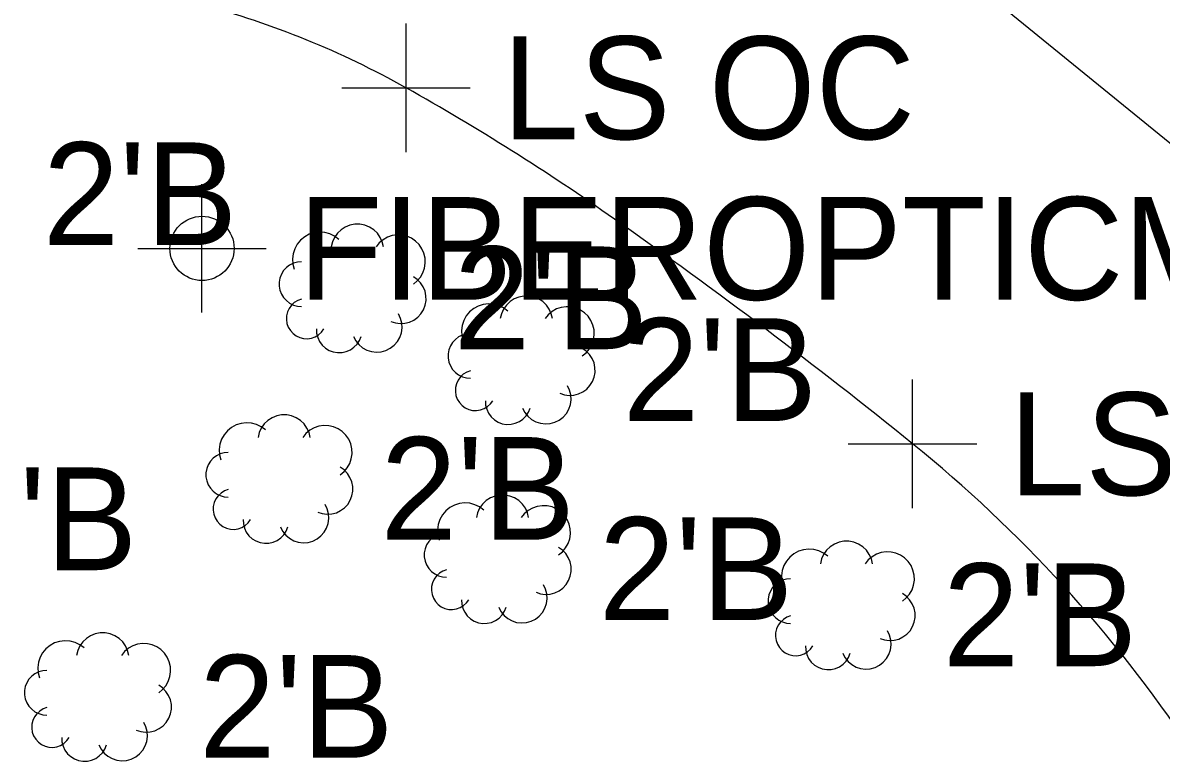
# Model space of a CAD drawing. Extents: x 1363693 to 1365209, y 422201 to 424153.
# Drawn here: x 1364176.2 to 1364193.92, y 423071.45 to 423082.94 of the extents above; entities that cross this region are included whole.
import ezdxf

# ---------------------------------------------------------------- set-up
doc = ezdxf.new("R2010")
doc.units = 0
for name, color, linetype in [('SV_X_Original_Ground', 7, 'Continuous'), ('SV_X_Random_Point', 7, 'Continuous'), ('UT_X_Cable_TV_FO', 7, 'Continuous'), ('UT_X_Electric', 7, 'Continuous'), ('UT_X_FO', 7, 'Continuous'), ('VG_X_Cells', 7, 'Continuous'), ('VG_X_Flower_Bed', 7, 'Continuous'), ('VG_X_Text', 7, 'Continuous')]:
    doc.layers.add(name, color=color, linetype=linetype)

msp = doc.modelspace()

# ---------------------------------------------------------------- linework, layer by layer
at = {"layer": 'SV_X_Original_Ground'}
for p, q in [((1364178.989, 423078.426), (1364178.989, 423080.426)), ((1364177.989, 423079.426), (1364179.989, 423079.426))]:
    msp.add_line(p, q, dxfattribs=at)
at = {"layer": 'SV_X_Random_Point'}
for p, q in [((1364182.164, 423080.925), (1364182.164, 423082.925)), ((1364181.164, 423081.925), (1364183.164, 423081.925)), ((1364190.047, 423075.385), (1364190.047, 423077.385)), ((1364189.047, 423076.385), (1364191.047, 423076.385))]:
    msp.add_line(p, q, dxfattribs=at)
at = {"layer": 'UT_X_Cable_TV_FO'}
msp.add_circle((1364178.989, 423079.426), 0.5, dxfattribs=at)
at = {"layer": 'UT_X_Electric'}
msp.add_lwpolyline([(1364201.55, 423074.962), (1364187.938, 423086.039), (1364061.994, 423098.936)], dxfattribs=at)
at = {"layer": 'UT_X_FO'}
msp.add_circle((1364178.989, 423079.426), 0.5, dxfattribs=at)
at = {"layer": 'VG_X_Cells'}
for points in [[(1364181.117, 423079.567), (1364181.052, 423079.616), (1364180.979, 423079.651), (1364180.9, 423079.673), (1364180.818, 423079.679), (1364180.737, 423079.669), (1364180.659, 423079.645), (1364180.588, 423079.606), (1364180.524, 423079.555), (1364180.472, 423079.492), (1364180.432, 423079.421), (1364180.406, 423079.344), (1364180.396, 423079.263), (1364180.401, 423079.181), (1364180.421, 423079.102)], [(1364181.814, 423079.451), (1364181.795, 423079.526), (1364181.763, 423079.597), (1364181.718, 423079.661), (1364181.661, 423079.715), (1364181.596, 423079.757), (1364181.523, 423079.786), (1364181.447, 423079.801), (1364181.368, 423079.801), (1364181.292, 423079.786), (1364181.219, 423079.757), (1364181.154, 423079.715), (1364181.097, 423079.661), (1364181.052, 423079.597), (1364181.019, 423079.526), (1364181.001, 423079.451)], [(1364182.278, 423078.87), (1364182.339, 423078.919), (1364182.389, 423078.978), (1364182.428, 423079.046), (1364182.453, 423079.12), (1364182.464, 423079.196), (1364182.461, 423079.274), (1364182.443, 423079.35), (1364182.412, 423079.421), (1364182.368, 423079.486), (1364182.313, 423079.541), (1364182.249, 423079.584), (1364182.178, 423079.616), (1364182.102, 423079.633), (1364182.024, 423079.636), (1364181.947, 423079.625), (1364181.874, 423079.6), (1364181.806, 423079.561), (1364181.747, 423079.511), (1364181.698, 423079.451)], [(1364180.537, 423079.218), (1364180.473, 423079.212), (1364180.411, 423079.195), (1364180.353, 423079.166), (1364180.302, 423079.127), (1364180.259, 423079.08), (1364180.225, 423079.025), (1364180.202, 423078.965), (1364180.19, 423078.902), (1364180.19, 423078.838), (1364180.202, 423078.775), (1364180.225, 423078.715), (1364180.259, 423078.66), (1364180.302, 423078.613), (1364180.353, 423078.574), (1364180.411, 423078.545), (1364180.473, 423078.528), (1364180.537, 423078.522)], [(1364181.93, 423078.289), (1364182, 423078.266), (1364182.074, 423078.256), (1364182.148, 423078.261), (1364182.22, 423078.279), (1364182.287, 423078.311), (1364182.346, 423078.355), (1364182.397, 423078.409), (1364182.436, 423078.472), (1364182.463, 423078.541), (1364182.476, 423078.614), (1364182.475, 423078.688), (1364182.46, 423078.761), (1364182.432, 423078.829), (1364182.391, 423078.891), (1364182.339, 423078.944), (1364182.278, 423078.986)], [(1364180.537, 423078.638), (1364180.479, 423078.617), (1364180.426, 423078.585), (1364180.381, 423078.543), (1364180.345, 423078.493), (1364180.319, 423078.438), (1364180.304, 423078.378), (1364180.302, 423078.317), (1364180.311, 423078.256), (1364180.332, 423078.198), (1364180.364, 423078.146), (1364180.406, 423078.1), (1364180.455, 423078.064), (1364180.511, 423078.038), (1364180.571, 423078.023), (1364180.632, 423078.02), (1364180.693, 423078.03), (1364180.751, 423078.051), (1364180.803, 423078.082), (1364180.849, 423078.124), (1364180.885, 423078.173)], [(1364184.444, 423078.334), (1364184.425, 423078.409), (1364184.393, 423078.48), (1364184.348, 423078.544), (1364184.291, 423078.598), (1364184.226, 423078.64), (1364184.153, 423078.669), (1364184.077, 423078.684), (1364183.998, 423078.684), (1364183.922, 423078.669), (1364183.849, 423078.64), (1364183.784, 423078.598), (1364183.727, 423078.544), (1364183.682, 423078.48), (1364183.649, 423078.409), (1364183.631, 423078.334)], [(1364183.747, 423078.45), (1364183.682, 423078.499), (1364183.609, 423078.534), (1364183.53, 423078.556), (1364183.448, 423078.562), (1364183.367, 423078.552), (1364183.289, 423078.528), (1364183.218, 423078.489), (1364183.154, 423078.438), (1364183.102, 423078.375), (1364183.062, 423078.304), (1364183.036, 423078.227), (1364183.026, 423078.146), (1364183.031, 423078.064), (1364183.051, 423077.985)], [(1364184.908, 423077.753), (1364184.969, 423077.802), (1364185.019, 423077.861), (1364185.058, 423077.929), (1364185.083, 423078.003), (1364185.094, 423078.079), (1364185.091, 423078.157), (1364185.073, 423078.233), (1364185.042, 423078.304), (1364184.998, 423078.369), (1364184.943, 423078.424), (1364184.879, 423078.467), (1364184.808, 423078.499), (1364184.732, 423078.516), (1364184.654, 423078.519), (1364184.577, 423078.508), (1364184.504, 423078.483), (1364184.436, 423078.444), (1364184.377, 423078.394), (1364184.328, 423078.334)], [(1364181.349, 423078.057), (1364181.384, 423077.99), (1364181.432, 423077.93), (1364181.489, 423077.881), (1364181.556, 423077.844), (1364181.628, 423077.821), (1364181.703, 423077.812), (1364181.779, 423077.817), (1364181.852, 423077.838), (1364181.92, 423077.871), (1364181.98, 423077.918), (1364182.03, 423077.975), (1364182.068, 423078.041), (1364182.093, 423078.113), (1364182.103, 423078.188), (1364182.098, 423078.264), (1364182.079, 423078.337), (1364182.046, 423078.406)], [(1364180.769, 423078.173), (1364180.773, 423078.105), (1364180.79, 423078.039), (1364180.819, 423077.977), (1364180.859, 423077.921), (1364180.91, 423077.875), (1364180.968, 423077.839), (1364181.032, 423077.815), (1364181.1, 423077.804), (1364181.169, 423077.806), (1364181.235, 423077.821), (1364181.298, 423077.848), (1364181.354, 423077.887), (1364181.402, 423077.936), (1364181.44, 423077.994), (1364181.466, 423078.057)], [(1364183.167, 423078.101), (1364183.103, 423078.095), (1364183.041, 423078.078), (1364182.983, 423078.049), (1364182.932, 423078.01), (1364182.889, 423077.963), (1364182.855, 423077.908), (1364182.832, 423077.848), (1364182.82, 423077.785), (1364182.82, 423077.721), (1364182.832, 423077.658), (1364182.855, 423077.598), (1364182.889, 423077.543), (1364182.932, 423077.496), (1364182.983, 423077.457), (1364183.041, 423077.428), (1364183.103, 423077.411), (1364183.167, 423077.405)], [(1364184.56, 423077.172), (1364184.63, 423077.149), (1364184.704, 423077.139), (1364184.778, 423077.144), (1364184.85, 423077.162), (1364184.917, 423077.194), (1364184.976, 423077.238), (1364185.027, 423077.292), (1364185.066, 423077.355), (1364185.093, 423077.424), (1364185.106, 423077.497), (1364185.105, 423077.571), (1364185.09, 423077.644), (1364185.062, 423077.712), (1364185.021, 423077.774), (1364184.969, 423077.827), (1364184.908, 423077.869)], [(1364183.167, 423077.521), (1364183.109, 423077.5), (1364183.056, 423077.468), (1364183.011, 423077.426), (1364182.975, 423077.376), (1364182.949, 423077.321), (1364182.934, 423077.261), (1364182.932, 423077.2), (1364182.941, 423077.139), (1364182.962, 423077.081), (1364182.994, 423077.029), (1364183.036, 423076.983), (1364183.085, 423076.947), (1364183.141, 423076.921), (1364183.201, 423076.906), (1364183.262, 423076.903), (1364183.323, 423076.913), (1364183.381, 423076.934), (1364183.433, 423076.965), (1364183.479, 423077.007), (1364183.515, 423077.056)], [(1364183.979, 423076.94), (1364184.014, 423076.873), (1364184.062, 423076.813), (1364184.119, 423076.764), (1364184.186, 423076.727), (1364184.258, 423076.704), (1364184.333, 423076.695), (1364184.409, 423076.7), (1364184.482, 423076.721), (1364184.55, 423076.754), (1364184.61, 423076.801), (1364184.66, 423076.858), (1364184.698, 423076.924), (1364184.723, 423076.996), (1364184.733, 423077.071), (1364184.728, 423077.147), (1364184.709, 423077.22), (1364184.676, 423077.289)], [(1364183.399, 423077.056), (1364183.403, 423076.988), (1364183.42, 423076.922), (1364183.449, 423076.86), (1364183.489, 423076.804), (1364183.54, 423076.758), (1364183.598, 423076.722), (1364183.662, 423076.698), (1364183.73, 423076.687), (1364183.799, 423076.689), (1364183.865, 423076.704), (1364183.928, 423076.731), (1364183.984, 423076.77), (1364184.032, 423076.819), (1364184.07, 423076.877), (1364184.096, 423076.94)], [(1364180.674, 423076.485), (1364180.655, 423076.56), (1364180.623, 423076.631), (1364180.578, 423076.695), (1364180.521, 423076.749), (1364180.456, 423076.791), (1364180.383, 423076.82), (1364180.307, 423076.835), (1364180.228, 423076.835), (1364180.152, 423076.82), (1364180.079, 423076.791), (1364180.014, 423076.749), (1364179.957, 423076.695), (1364179.912, 423076.631), (1364179.879, 423076.56), (1364179.861, 423076.485)], [(1364179.977, 423076.601), (1364179.912, 423076.65), (1364179.839, 423076.685), (1364179.76, 423076.707), (1364179.678, 423076.713), (1364179.597, 423076.703), (1364179.519, 423076.679), (1364179.448, 423076.64), (1364179.384, 423076.589), (1364179.332, 423076.526), (1364179.292, 423076.455), (1364179.266, 423076.378), (1364179.256, 423076.297), (1364179.261, 423076.215), (1364179.281, 423076.136)], [(1364181.138, 423075.904), (1364181.199, 423075.953), (1364181.249, 423076.012), (1364181.288, 423076.08), (1364181.313, 423076.154), (1364181.324, 423076.23), (1364181.321, 423076.308), (1364181.303, 423076.384), (1364181.272, 423076.455), (1364181.228, 423076.52), (1364181.173, 423076.575), (1364181.109, 423076.618), (1364181.038, 423076.65), (1364180.962, 423076.667), (1364180.884, 423076.67), (1364180.807, 423076.659), (1364180.734, 423076.634), (1364180.666, 423076.595), (1364180.607, 423076.545), (1364180.558, 423076.485)], [(1364179.397, 423076.252), (1364179.333, 423076.246), (1364179.271, 423076.229), (1364179.213, 423076.2), (1364179.162, 423076.161), (1364179.119, 423076.114), (1364179.085, 423076.059), (1364179.062, 423075.999), (1364179.05, 423075.936), (1364179.05, 423075.872), (1364179.062, 423075.809), (1364179.085, 423075.749), (1364179.119, 423075.694), (1364179.162, 423075.647), (1364179.213, 423075.608), (1364179.271, 423075.579), (1364179.333, 423075.562), (1364179.397, 423075.556)], [(1364180.79, 423075.323), (1364180.86, 423075.3), (1364180.934, 423075.29), (1364181.008, 423075.295), (1364181.08, 423075.313), (1364181.147, 423075.345), (1364181.206, 423075.389), (1364181.257, 423075.443), (1364181.296, 423075.506), (1364181.323, 423075.575), (1364181.336, 423075.648), (1364181.335, 423075.722), (1364181.32, 423075.795), (1364181.292, 423075.863), (1364181.251, 423075.925), (1364181.199, 423075.978), (1364181.138, 423076.02)], [(1364179.397, 423075.672), (1364179.339, 423075.651), (1364179.286, 423075.619), (1364179.241, 423075.577), (1364179.205, 423075.527), (1364179.179, 423075.472), (1364179.164, 423075.412), (1364179.162, 423075.351), (1364179.171, 423075.29), (1364179.192, 423075.232), (1364179.224, 423075.18), (1364179.266, 423075.134), (1364179.315, 423075.098), (1364179.371, 423075.072), (1364179.431, 423075.057), (1364179.492, 423075.054), (1364179.553, 423075.064), (1364179.611, 423075.085), (1364179.663, 423075.116), (1364179.709, 423075.158), (1364179.745, 423075.207)], [(1364184.072, 423075.237), (1364184.053, 423075.312), (1364184.021, 423075.383), (1364183.976, 423075.447), (1364183.919, 423075.501), (1364183.854, 423075.543), (1364183.781, 423075.572), (1364183.705, 423075.587), (1364183.626, 423075.587), (1364183.55, 423075.572), (1364183.477, 423075.543), (1364183.412, 423075.501), (1364183.355, 423075.447), (1364183.31, 423075.383), (1364183.277, 423075.312), (1364183.259, 423075.237)], [(1364180.209, 423075.091), (1364180.244, 423075.024), (1364180.292, 423074.964), (1364180.349, 423074.915), (1364180.416, 423074.878), (1364180.488, 423074.855), (1364180.563, 423074.846), (1364180.639, 423074.851), (1364180.712, 423074.872), (1364180.78, 423074.905), (1364180.84, 423074.952), (1364180.89, 423075.009), (1364180.928, 423075.075), (1364180.953, 423075.147), (1364180.963, 423075.222), (1364180.958, 423075.298), (1364180.939, 423075.371), (1364180.906, 423075.44)], [(1364183.375, 423075.353), (1364183.31, 423075.402), (1364183.237, 423075.437), (1364183.158, 423075.459), (1364183.076, 423075.465), (1364182.995, 423075.455), (1364182.917, 423075.431), (1364182.846, 423075.392), (1364182.782, 423075.341), (1364182.73, 423075.278), (1364182.69, 423075.207), (1364182.664, 423075.13), (1364182.654, 423075.049), (1364182.659, 423074.967), (1364182.679, 423074.888)], [(1364184.536, 423074.656), (1364184.597, 423074.705), (1364184.647, 423074.764), (1364184.686, 423074.832), (1364184.711, 423074.906), (1364184.722, 423074.982), (1364184.719, 423075.06), (1364184.701, 423075.136), (1364184.67, 423075.207), (1364184.626, 423075.272), (1364184.571, 423075.327), (1364184.507, 423075.37), (1364184.436, 423075.402), (1364184.36, 423075.419), (1364184.282, 423075.422), (1364184.205, 423075.411), (1364184.132, 423075.386), (1364184.064, 423075.347), (1364184.005, 423075.297), (1364183.956, 423075.237)], [(1364179.629, 423075.207), (1364179.633, 423075.139), (1364179.65, 423075.073), (1364179.679, 423075.011), (1364179.719, 423074.955), (1364179.77, 423074.909), (1364179.828, 423074.873), (1364179.892, 423074.849), (1364179.96, 423074.838), (1364180.029, 423074.84), (1364180.095, 423074.855), (1364180.158, 423074.882), (1364180.214, 423074.921), (1364180.262, 423074.97), (1364180.3, 423075.028), (1364180.326, 423075.091)], [(1364182.795, 423075.004), (1364182.731, 423074.998), (1364182.669, 423074.981), (1364182.611, 423074.952), (1364182.56, 423074.913), (1364182.517, 423074.866), (1364182.483, 423074.811), (1364182.46, 423074.751), (1364182.448, 423074.688), (1364182.448, 423074.624), (1364182.46, 423074.561), (1364182.483, 423074.501), (1364182.517, 423074.446), (1364182.56, 423074.399), (1364182.611, 423074.36), (1364182.669, 423074.331), (1364182.731, 423074.314), (1364182.795, 423074.308)], [(1364189.425, 423074.519), (1364189.406, 423074.594), (1364189.374, 423074.665), (1364189.329, 423074.729), (1364189.272, 423074.783), (1364189.207, 423074.825), (1364189.134, 423074.854), (1364189.058, 423074.869), (1364188.979, 423074.869), (1364188.903, 423074.854), (1364188.83, 423074.825), (1364188.765, 423074.783), (1364188.708, 423074.729), (1364188.663, 423074.665), (1364188.63, 423074.594), (1364188.612, 423074.519)], [(1364184.188, 423074.075), (1364184.258, 423074.052), (1364184.332, 423074.042), (1364184.406, 423074.047), (1364184.478, 423074.065), (1364184.545, 423074.097), (1364184.604, 423074.141), (1364184.655, 423074.195), (1364184.694, 423074.258), (1364184.721, 423074.327), (1364184.734, 423074.4), (1364184.733, 423074.474), (1364184.718, 423074.547), (1364184.69, 423074.615), (1364184.649, 423074.677), (1364184.597, 423074.73), (1364184.536, 423074.772)], [(1364188.728, 423074.635), (1364188.663, 423074.684), (1364188.59, 423074.719), (1364188.511, 423074.741), (1364188.429, 423074.747), (1364188.348, 423074.737), (1364188.27, 423074.713), (1364188.199, 423074.674), (1364188.135, 423074.623), (1364188.083, 423074.56), (1364188.043, 423074.489), (1364188.017, 423074.412), (1364188.007, 423074.331), (1364188.012, 423074.249), (1364188.032, 423074.17)], [(1364189.889, 423073.938), (1364189.95, 423073.987), (1364190, 423074.046), (1364190.039, 423074.114), (1364190.064, 423074.188), (1364190.075, 423074.264), (1364190.072, 423074.342), (1364190.054, 423074.418), (1364190.023, 423074.489), (1364189.979, 423074.554), (1364189.924, 423074.609), (1364189.86, 423074.652), (1364189.789, 423074.684), (1364189.713, 423074.701), (1364189.635, 423074.704), (1364189.558, 423074.693), (1364189.485, 423074.668), (1364189.417, 423074.629), (1364189.358, 423074.579), (1364189.309, 423074.519)], [(1364182.795, 423074.424), (1364182.737, 423074.403), (1364182.684, 423074.371), (1364182.639, 423074.329), (1364182.603, 423074.279), (1364182.577, 423074.224), (1364182.562, 423074.164), (1364182.56, 423074.103), (1364182.569, 423074.042), (1364182.59, 423073.984), (1364182.622, 423073.932), (1364182.664, 423073.886), (1364182.713, 423073.85), (1364182.769, 423073.824), (1364182.829, 423073.809), (1364182.89, 423073.806), (1364182.951, 423073.816), (1364183.009, 423073.837), (1364183.061, 423073.868), (1364183.107, 423073.91), (1364183.143, 423073.959)], [(1364183.607, 423073.843), (1364183.642, 423073.776), (1364183.69, 423073.716), (1364183.747, 423073.667), (1364183.814, 423073.63), (1364183.886, 423073.607), (1364183.961, 423073.598), (1364184.037, 423073.603), (1364184.11, 423073.624), (1364184.178, 423073.657), (1364184.238, 423073.704), (1364184.288, 423073.761), (1364184.326, 423073.827), (1364184.351, 423073.899), (1364184.361, 423073.974), (1364184.356, 423074.05), (1364184.337, 423074.123), (1364184.304, 423074.192)], [(1364188.148, 423074.286), (1364188.084, 423074.28), (1364188.022, 423074.263), (1364187.964, 423074.234), (1364187.913, 423074.195), (1364187.87, 423074.148), (1364187.836, 423074.093), (1364187.813, 423074.033), (1364187.801, 423073.97), (1364187.801, 423073.906), (1364187.813, 423073.843), (1364187.836, 423073.783), (1364187.87, 423073.728), (1364187.913, 423073.681), (1364187.964, 423073.642), (1364188.022, 423073.613), (1364188.084, 423073.596), (1364188.148, 423073.59)], [(1364189.541, 423073.357), (1364189.611, 423073.334), (1364189.685, 423073.324), (1364189.759, 423073.329), (1364189.831, 423073.347), (1364189.898, 423073.379), (1364189.957, 423073.423), (1364190.008, 423073.477), (1364190.047, 423073.54), (1364190.074, 423073.609), (1364190.087, 423073.682), (1364190.086, 423073.756), (1364190.071, 423073.829), (1364190.043, 423073.897), (1364190.002, 423073.959), (1364189.95, 423074.012), (1364189.889, 423074.054)], [(1364183.027, 423073.959), (1364183.031, 423073.891), (1364183.048, 423073.825), (1364183.077, 423073.763), (1364183.117, 423073.707), (1364183.168, 423073.661), (1364183.226, 423073.625), (1364183.29, 423073.601), (1364183.358, 423073.59), (1364183.427, 423073.592), (1364183.493, 423073.607), (1364183.556, 423073.634), (1364183.612, 423073.673), (1364183.66, 423073.722), (1364183.698, 423073.78), (1364183.724, 423073.843)], [(1364188.148, 423073.706), (1364188.09, 423073.685), (1364188.037, 423073.653), (1364187.992, 423073.611), (1364187.956, 423073.561), (1364187.93, 423073.506), (1364187.915, 423073.446), (1364187.913, 423073.385), (1364187.922, 423073.324), (1364187.943, 423073.266), (1364187.975, 423073.214), (1364188.017, 423073.168), (1364188.066, 423073.132), (1364188.122, 423073.106), (1364188.182, 423073.091), (1364188.243, 423073.088), (1364188.304, 423073.098), (1364188.362, 423073.119), (1364188.414, 423073.15), (1364188.46, 423073.192), (1364188.496, 423073.241)], [(1364188.96, 423073.125), (1364188.995, 423073.058), (1364189.043, 423072.998), (1364189.1, 423072.949), (1364189.167, 423072.912), (1364189.239, 423072.889), (1364189.314, 423072.88), (1364189.39, 423072.885), (1364189.463, 423072.906), (1364189.531, 423072.939), (1364189.591, 423072.986), (1364189.641, 423073.043), (1364189.679, 423073.109), (1364189.704, 423073.181), (1364189.714, 423073.256), (1364189.709, 423073.332), (1364189.69, 423073.405), (1364189.657, 423073.474)], [(1364177.154, 423073.209), (1364177.089, 423073.258), (1364177.016, 423073.293), (1364176.937, 423073.315), (1364176.855, 423073.321), (1364176.774, 423073.311), (1364176.696, 423073.287), (1364176.625, 423073.248), (1364176.561, 423073.197), (1364176.509, 423073.134), (1364176.469, 423073.063), (1364176.443, 423072.986), (1364176.433, 423072.905), (1364176.438, 423072.823), (1364176.458, 423072.744)], [(1364177.851, 423073.093), (1364177.832, 423073.168), (1364177.8, 423073.239), (1364177.755, 423073.303), (1364177.698, 423073.357), (1364177.633, 423073.399), (1364177.56, 423073.428), (1364177.484, 423073.443), (1364177.405, 423073.443), (1364177.329, 423073.428), (1364177.256, 423073.399), (1364177.191, 423073.357), (1364177.134, 423073.303), (1364177.089, 423073.239), (1364177.056, 423073.168), (1364177.038, 423073.093)], [(1364178.315, 423072.512), (1364178.376, 423072.561), (1364178.426, 423072.62), (1364178.465, 423072.688), (1364178.49, 423072.762), (1364178.501, 423072.838), (1364178.498, 423072.916), (1364178.48, 423072.992), (1364178.449, 423073.063), (1364178.405, 423073.128), (1364178.35, 423073.183), (1364178.286, 423073.226), (1364178.215, 423073.258), (1364178.139, 423073.275), (1364178.061, 423073.278), (1364177.984, 423073.267), (1364177.911, 423073.242), (1364177.843, 423073.203), (1364177.784, 423073.153), (1364177.735, 423073.093)], [(1364188.38, 423073.241), (1364188.384, 423073.173), (1364188.401, 423073.107), (1364188.43, 423073.045), (1364188.47, 423072.989), (1364188.521, 423072.943), (1364188.579, 423072.907), (1364188.643, 423072.883), (1364188.711, 423072.872), (1364188.78, 423072.874), (1364188.846, 423072.889), (1364188.909, 423072.916), (1364188.965, 423072.955), (1364189.013, 423073.004), (1364189.051, 423073.062), (1364189.077, 423073.125)], [(1364176.574, 423072.86), (1364176.51, 423072.854), (1364176.448, 423072.837), (1364176.39, 423072.808), (1364176.339, 423072.769), (1364176.296, 423072.722), (1364176.262, 423072.667), (1364176.239, 423072.607), (1364176.227, 423072.544), (1364176.227, 423072.48), (1364176.239, 423072.417), (1364176.262, 423072.357), (1364176.296, 423072.302), (1364176.339, 423072.255), (1364176.39, 423072.216), (1364176.448, 423072.187), (1364176.51, 423072.17), (1364176.574, 423072.164)], [(1364177.967, 423071.931), (1364178.037, 423071.908), (1364178.111, 423071.898), (1364178.185, 423071.903), (1364178.257, 423071.921), (1364178.324, 423071.953), (1364178.383, 423071.997), (1364178.434, 423072.051), (1364178.473, 423072.114), (1364178.5, 423072.183), (1364178.513, 423072.256), (1364178.512, 423072.33), (1364178.497, 423072.403), (1364178.469, 423072.471), (1364178.428, 423072.533), (1364178.376, 423072.586), (1364178.315, 423072.628)], [(1364176.574, 423072.28), (1364176.516, 423072.259), (1364176.463, 423072.227), (1364176.418, 423072.185), (1364176.382, 423072.135), (1364176.356, 423072.08), (1364176.341, 423072.02), (1364176.339, 423071.959), (1364176.348, 423071.898), (1364176.369, 423071.84), (1364176.401, 423071.788), (1364176.443, 423071.742), (1364176.492, 423071.706), (1364176.548, 423071.68), (1364176.608, 423071.665), (1364176.669, 423071.662), (1364176.73, 423071.672), (1364176.788, 423071.693), (1364176.84, 423071.724), (1364176.886, 423071.766), (1364176.922, 423071.815)], [(1364177.386, 423071.699), (1364177.421, 423071.632), (1364177.469, 423071.572), (1364177.526, 423071.523), (1364177.593, 423071.486), (1364177.665, 423071.463), (1364177.74, 423071.454), (1364177.816, 423071.459), (1364177.889, 423071.48), (1364177.957, 423071.513), (1364178.017, 423071.56), (1364178.067, 423071.617), (1364178.105, 423071.683), (1364178.13, 423071.755), (1364178.14, 423071.83), (1364178.135, 423071.906), (1364178.116, 423071.979), (1364178.083, 423072.048)], [(1364176.806, 423071.815), (1364176.81, 423071.747), (1364176.827, 423071.681), (1364176.856, 423071.619), (1364176.896, 423071.563), (1364176.947, 423071.517), (1364177.005, 423071.481), (1364177.069, 423071.457), (1364177.137, 423071.446), (1364177.206, 423071.448), (1364177.272, 423071.463), (1364177.335, 423071.49), (1364177.391, 423071.529), (1364177.439, 423071.578), (1364177.477, 423071.636), (1364177.503, 423071.699)]]:
    msp.add_lwpolyline(points, dxfattribs=at)
at = {"layer": 'VG_X_Flower_Bed'}
for centre, radius, start, end in [((1364175.443, 423069.953), 13.729, 60.6917, 75.0772), ((1364163.581, 423048.821), 37.963, 54.9013, 60.6917), ((1364135.342, 423008.639), 87.076, 51.07885, 54.90129), ((1364176.731, 423059.895), 21.196, 33.6762, 51.0788)]:
    msp.add_arc(centre, radius, start, end, dxfattribs=at)

# ---------------------------------------------------------------- texts
at = {"layer": 'SV_X_Original_Ground'}
msp.add_text('FIBEROPTICMARKER', height=1.6, dxfattribs=at).set_placement((1364180.489, 423078.626))
at = {"layer": 'SV_X_Random_Point'}
for p in [(1364183.664, 423081.125), (1364191.547, 423075.585)]:
    msp.add_text('LS OC', height=1.6, dxfattribs=at).set_placement(p)
at = {"layer": 'VG_X_Text'}
for p in [(1364176.513, 423079.477), (1364182.907, 423077.857), (1364185.537, 423076.74), (1364181.767, 423074.891), (1364174.957, 423074.418), (1364185.165, 423073.643), (1364190.518, 423072.925), (1364178.944, 423071.499)]:
    msp.add_text("2'B", height=1.6, dxfattribs=at).set_placement(p)

doc.saveas('drawing.dxf')
